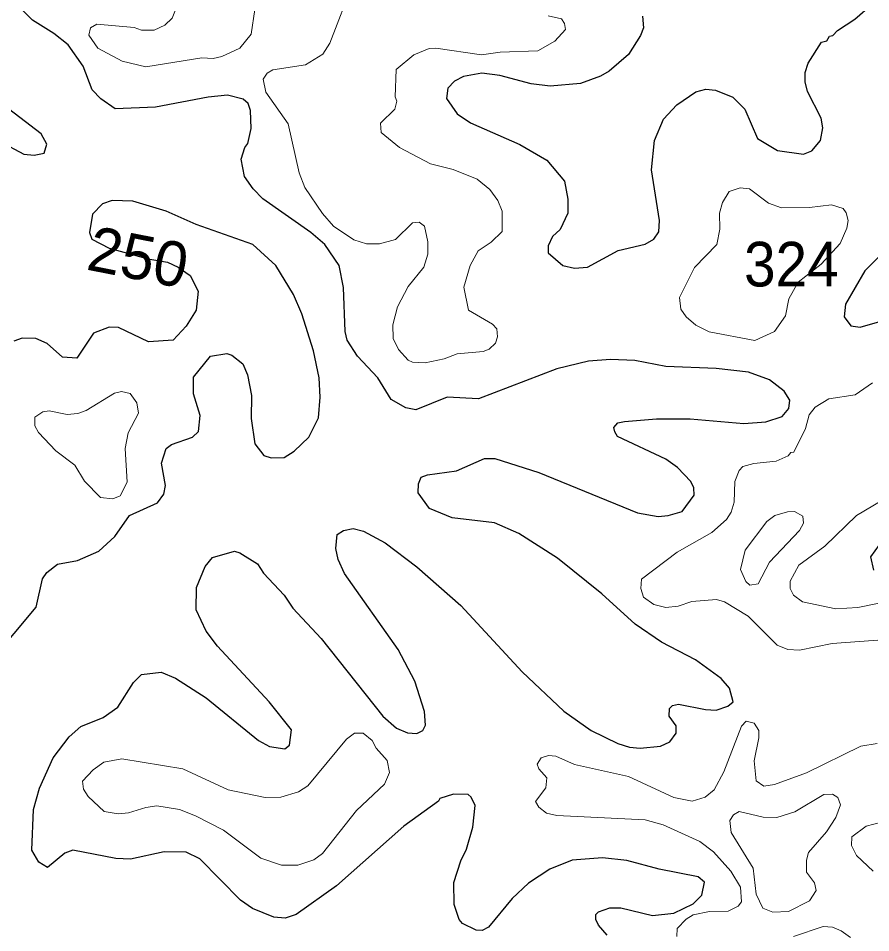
# Model space of a CAD drawing. Extents: x 763.2 to 816.8, y 7896.5 to 7952.7.
# Drawn here: x 796.187 to 799.244, y 7903.775 to 7907.052 of the extents above; entities that cross this region are included whole.
import ezdxf
from ezdxf.enums import TextEntityAlignment as Align

# ---------------------------------------------------------------- set-up
doc = ezdxf.new("R2010")
doc.units = 0
doc.header["$LTSCALE"] = 0.064
doc.layers.add('1', color=7, linetype='Continuous', lineweight=25)
doc.layers.add('2', color=7, linetype='Continuous', lineweight=13)
doc.layers.add('21', color=7, linetype='Continuous')
doc.layers.add('61', color=7, linetype='Continuous')

msp = doc.modelspace()

# ---------------------------------------------------------------- linework, layer by layer
at = {"layer": '1'}
for points in [[(796.2374, 7907.0449), (796.1974, 7907.0854), (796.1867, 7907.1338), (796.2111, 7907.1733), (796.3076, 7907.21), (796.4661, 7907.2282)], [(799.0173, 7906.7896), (799.0086, 7906.8248), (799.0088, 7906.8575), (799.0194, 7906.8914), (799.0677, 7906.9664), (799.0861, 7906.9708), (799.0961, 7906.988), (799.108, 7906.9908), (799.1242, 7907.0081), (799.1866, 7907.0492), (799.3136, 7907.1604)], [(798.4255, 7907.0593), (798.4283, 7907.0174), (798.4176, 7906.99), (798.3751, 7906.9221), (798.3062, 7906.8623), (798.2742, 7906.8441), (798.2031, 7906.8187), (798.0947, 7906.8093), (798.0258, 7906.817), (797.914, 7906.8473), (797.8492, 7906.8551), (797.7835, 7906.8432), (797.7508, 7906.8267), (797.7266, 7906.8018), (797.7222, 7906.7642), (797.7605, 7906.7095), (797.8087, 7906.6769), (797.9853, 7906.6), (798.0825, 7906.5433), (798.1454, 7906.4685), (798.1572, 7906.4032), (798.1571, 7906.3539), (798.1305, 7906.2953), (798.103, 7906.27), (798.0865, 7906.237), (798.0874, 7906.2118), (798.1397, 7906.1665), (798.1811, 7906.1569), (798.2277, 7906.1605), (798.3386, 7906.2194), (798.4349, 7906.2423), (798.4655, 7906.2601), (798.4839, 7906.2866), (798.4859, 7906.3269), (798.458, 7906.5092), (798.4678, 7906.6136), (798.5005, 7906.6902), (798.549, 7906.7423), (798.6165, 7906.788), (798.6526, 7906.7976), (798.6874, 7906.7944), (798.7487, 7906.7696), (798.7927, 7906.7268), (798.8374, 7906.6209), (798.9096, 7906.5779), (799.0028, 7906.5645)], [(798.4169, 7904.4362), (798.49, 7904.4427), (798.5235, 7904.4593), (798.5466, 7904.4903), (798.5463, 7904.5165), (798.5204, 7904.5509), (798.5219, 7904.5777), (798.5327, 7904.589), (798.5542, 7904.5935), (798.6512, 7904.5743), (798.6896, 7904.5725), (798.7311, 7904.5862), (798.75, 7904.6024), (798.7372, 7904.6512), (798.7076, 7904.6858), (798.6148, 7904.7529), (798.4939, 7904.8165), (798.3987, 7904.8803), (798.279, 7904.9894), (798.1204, 7905.1169), (797.9813, 7905.2052), (797.8943, 7905.2439), (797.7422, 7905.2611), (797.6615, 7905.2955), (797.6203, 7905.3509), (797.6215, 7905.3835), (797.6317, 7905.407), (797.6537, 7905.4153), (797.7578, 7905.4305), (797.8581, 7905.4741), (797.8952, 7905.4747), (798.0536, 7905.4237), (798.4079, 7905.2795), (798.4809, 7905.2661), (798.5179, 7905.2695), (798.568, 7905.2844), (798.6107, 7905.3432), (798.6089, 7905.3693), (798.5987, 7905.3914), (798.5512, 7905.4423), (798.5084, 7905.4717), (798.336, 7905.5529), (798.3259, 7905.5699), (798.3219, 7905.5848), (798.3367, 7905.6023), (798.3611, 7905.6065), (798.4759, 7905.616), (798.596, 7905.616), (798.7892, 7905.5997), (798.8671, 7905.606), (798.9256, 7905.6254), (798.9506, 7905.654), (798.9539, 7905.6838), (798.9334, 7905.7157), (798.8803, 7905.7564), (798.8055, 7905.7838), (798.6898, 7905.7967), (798.5089, 7905.8045), (798.3973, 7905.8254), (798.31, 7905.8297), (798.2311, 7905.8231), (798.1181, 7905.7951), (797.8374, 7905.6886), (797.7243, 7905.6946), (797.612, 7905.649), (797.5764, 7905.6563), (797.5242, 7905.6858), (797.4763, 7905.7637), (797.4034, 7905.8411), (797.3663, 7905.8988), (797.3586, 7905.93), (797.3534, 7906.0877), (797.337, 7906.1666), (797.2857, 7906.2409), (797.2362, 7906.2838), (797.0638, 7906.4055), (797.0287, 7906.4405), (796.9975, 7906.4848), (796.9855, 7906.5468), (796.9989, 7906.5888), (797.0102, 7906.6034), (797.0215, 7906.6571), (797.02, 7906.7221), (797.0106, 7906.7462), (796.9932, 7906.7622), (796.9364, 7906.7762), (796.8671, 7906.7697), (796.6782, 7906.7338), (796.5346, 7906.7275), (796.4829, 7906.7636), (796.452, 7906.7956), (796.4196, 7906.8805), (796.3658, 7906.9569), (796.3138, 7906.9977), (796.2374, 7907.0449)], [(796.1217, 7906.61), (796.2065, 7906.5645), (796.2433, 7906.5612), (796.2797, 7906.5684), (796.2884, 7906.6014), (796.2684, 7906.638), (795.9812, 7906.8568)], [(799.0028, 7906.5645), (799.0326, 7906.5771), (799.0642, 7906.6137), (799.0724, 7906.6589), (799.0655, 7906.6936), (799.0173, 7906.7896)], [(797.1404, 7905.478), (797.1763, 7905.5), (797.229, 7905.551), (797.2628, 7905.6203), (797.2697, 7905.6941), (797.2662, 7905.763), (797.2451, 7905.8602), (797.204, 7905.9924), (797.1741, 7906.0621), (797.1108, 7906.166), (797.0281, 7906.241), (796.825, 7906.3126), (796.7168, 7906.3607), (796.5969, 7906.3967), (796.5238, 7906.3995), (796.4892, 7906.3867), (796.4528, 7906.3498), (796.4419, 7906.2847), (796.4502, 7906.2603), (796.5124, 7906.2282), (796.592, 7906.2066), (796.6516, 7906.1895), (796.7223, 7906.1778), (796.76, 7906.1603), (796.8031, 7906.1296), (796.8314, 7906.0746), (796.8246, 7906.0054), (796.7887, 7905.9482), (796.7426, 7905.8984), (796.6535, 7905.8924), (796.5463, 7905.9442), (796.5121, 7905.9446), (796.4564, 7905.9231), (796.3962, 7905.8333), (796.3456, 7905.8369), (796.2907, 7905.8866), (796.2498, 7905.9049), (796.2002, 7905.9054), (796.1704, 7905.8953)], [(799.3405, 7906.2636), (799.2223, 7906.1469), (799.1538, 7906.0269), (799.1482, 7905.9821), (799.173, 7905.9499), (799.2056, 7905.9453), (799.2935, 7905.9697)], [(796.709, 7905.347), (796.7141, 7905.3778), (796.6998, 7905.4572), (796.7165, 7905.5096), (796.7356, 7905.5239), (796.8111, 7905.5507), (796.833, 7905.5713), (796.839, 7905.6282), (796.8147, 7905.7057), (796.8147, 7905.7656), (796.8765, 7905.8407), (796.9345, 7905.8509), (796.9519, 7905.8446), (796.9922, 7905.8139), (797.0088, 7905.7738), (797.0227, 7905.6998), (797.0216, 7905.6177), (797.0349, 7905.5273), (797.0667, 7905.4845), (797.094, 7905.4765), (797.1404, 7905.478)], [(796.3988, 7905.1089), (796.4749, 7905.1416), (796.5328, 7905.1949), (796.5856, 7905.2702), (796.6855, 7905.3152), (796.709, 7905.347)], [(798.6074, 7903.8781), (798.6386, 7903.9089), (798.6479, 7903.9563), (798.6255, 7903.9746), (798.485, 7904.0021), (798.3692, 7904.0334), (798.2819, 7904.0433), (798.1728, 7904.0351), (798.0932, 7904.0022), (798.0169, 7903.9524), (797.9573, 7903.8978), (797.8733, 7903.7941), (797.8508, 7903.7822), (797.8285, 7903.7843), (797.7795, 7903.8071), (797.768, 7903.8225), (797.7497, 7903.8757), (797.7482, 7903.9543), (797.774, 7904.0327), (797.7941, 7904.0737), (797.817, 7904.1525), (797.8249, 7904.2306), (797.8107, 7904.261), (797.8004, 7904.2697), (797.7473, 7904.2714), (797.6989, 7904.2551), (797.694, 7904.2462), (797.5695, 7904.1563), (797.3283, 7903.9426), (797.1833, 7903.8399), (797.1439, 7903.8267), (797.103, 7903.8299), (797.0267, 7903.8612), (796.984, 7903.8916), (796.8382, 7904.0394), (796.7882, 7904.0628), (796.7101, 7904.0646), (796.5893, 7904.0384), (796.5367, 7904.0401), (796.3828, 7904.071), (796.3537, 7904.0592), (796.2916, 7904.0078), (796.2605, 7904.028), (796.2355, 7904.071), (796.2407, 7904.2158), (796.2623, 7904.2931), (796.3116, 7904.4015), (796.3692, 7904.4771), (796.4112, 7904.5142), (796.4906, 7904.5454), (796.5439, 7904.5829), (796.5993, 7904.671), (796.629, 7904.7003), (796.6993, 7904.7088), (796.7504, 7904.6866), (796.8605, 7904.6168), (797.0486, 7904.4636), (797.0881, 7904.4425), (797.142, 7904.4334), (797.1592, 7904.4473), (797.1661, 7904.5021), (797.0869, 7904.6024), (796.9012, 7904.8016), (796.8602, 7904.8558), (796.8251, 7904.9324), (796.826, 7905.0121), (796.8565, 7905.0869), (796.8837, 7905.1195), (796.9617, 7905.1425), (796.9808, 7905.1367), (797.0445, 7905.0964), (797.0665, 7905.0633), (797.1397, 7904.9849), (797.1716, 7904.938), (797.273, 7904.8288), (797.4944, 7904.5503), (797.5436, 7904.5073), (797.5829, 7904.4906), (797.6162, 7904.489), (797.6376, 7904.499), (797.6474, 7904.5183), (797.6439, 7904.5676), (797.6093, 7904.6759), (797.5487, 7904.7901), (797.3569, 7905.0623), (797.3337, 7905.1123), (797.3257, 7905.1517), (797.3303, 7905.2023), (797.3527, 7905.2167), (797.3871, 7905.2232), (797.4252, 7905.2137), (797.5018, 7905.1724), (797.6155, 7905.0858), (797.7736, 7904.9477), (797.9932, 7904.7102)], [(799.2901, 7905.1859), (799.2435, 7905.1219), (799.2537, 7905.0738)], [(796.0072, 7904.6506), (796.2502, 7904.9417), (796.2737, 7905.0426), (796.2888, 7905.0654), (796.3272, 7905.0951), (796.3988, 7905.1089)], [(797.9932, 7904.7102), (798.143, 7904.5687), (798.2413, 7904.4995), (798.3366, 7904.4523), (798.3783, 7904.4396), (798.4169, 7904.4362)], [(798.2675, 7903.8492), (798.3085, 7903.8641), (798.347, 7903.8639), (798.4612, 7903.8362), (798.5375, 7903.8448), (798.6074, 7903.8781)], [(798.2986, 7903.7656), (798.2669, 7903.8019), (798.2576, 7903.8223), (798.2584, 7903.8404), (798.2675, 7903.8492)]]:
    msp.add_lwpolyline(points, dxfattribs=at)
at = {"layer": '2'}
msp.add_line((799.1764, 7904.1187), (799.2274, 7904.1564), dxfattribs=at)
for points in [[(797.0347, 7907.083), (797.0314, 7907.1206), (797.0026, 7907.1593), (796.9428, 7907.1707), (796.8634, 7907.1557), (796.7818, 7907.1166), (796.7508, 7907.0818), (796.7385, 7907.0522), (796.712, 7907.0275), (796.6739, 7907.01), (796.6287, 7907.0097), (796.6026, 7907.0195), (796.4686, 7907.0312), (796.4453, 7907.0183), (796.4398, 7906.9914), (796.4717, 7906.9454), (796.5596, 7906.8979), (796.6443, 7906.8783), (796.8449, 7906.9107), (796.8861, 7906.9079), (796.9171, 7906.9147), (796.9813, 7906.945), (797.0214, 7906.9952)], [(798.6913, 7906.2418), (798.7026, 7906.2961), (798.7012, 7906.3533), (798.7117, 7906.3915), (798.7356, 7906.4307), (798.776, 7906.4444), (798.8091, 7906.4403), (798.8768, 7906.3889), (798.9233, 7906.3724), (799.024, 7906.3738), (799.1028, 7906.3834), (799.1453, 7906.3708), (799.1563, 7906.3543), (799.1627, 7906.327), (799.1585, 7906.3003), (799.1346, 7906.245), (799.0655, 7906.1711), (798.9834, 7906.1065), (798.95, 7906.0464), (798.9376, 7905.986), (798.8991, 7905.9295), (798.8285, 7905.8974), (798.6642, 7905.9285), (798.6165, 7905.9522), (798.5817, 7905.9817), (798.5626, 7906.01), (798.5581, 7906.0519), (798.6117, 7906.1585)], [(796.3899, 7905.4505), (796.3213, 7905.5014), (796.2596, 7905.5679), (796.2461, 7905.5915), (796.2464, 7905.6229), (796.2749, 7905.642), (796.2977, 7905.6455), (796.3616, 7905.6325), (796.4003, 7905.6358), (796.4298, 7905.6458), (796.5319, 7905.7079), (796.5563, 7905.7145), (796.5876, 7905.7078), (796.6121, 7905.6737), (796.6172, 7905.6371), (796.5807, 7905.5661), (796.5699, 7905.5099), (796.5775, 7905.3898), (796.5516, 7905.3405), (796.5252, 7905.3302), (796.4816, 7905.335), (796.4244, 7905.3931)], [(798.7936, 7905.1462), (798.8717, 7905.2489), (798.9003, 7905.2699), (798.9452, 7905.2835), (798.9706, 7905.284), (798.9999, 7905.2671), (799.003, 7905.2429), (798.9887, 7905.2157), (798.8813, 7905.1028), (798.8404, 7905.0247), (798.8105, 7905.0207), (798.7962, 7905.034), (798.7769, 7905.076)], [(796.923, 7904.1418), (796.8224, 7904.1938), (796.7643, 7904.2165), (796.683, 7904.2289), (796.6437, 7904.2239), (796.5821, 7904.2041), (796.5443, 7904.2011), (796.4941, 7904.2095), (796.4376, 7904.2623), (796.4204, 7904.2895), (796.4174, 7904.3181), (796.4546, 7904.3588), (796.4935, 7904.3863), (796.5583, 7904.3977), (796.7772, 7904.3615), (796.9394, 7904.2866), (797.0719, 7904.2589), (797.1281, 7904.2605), (797.1912, 7904.2794), (797.2247, 7904.3011), (797.3634, 7904.4689), (797.3919, 7904.4898), (797.424, 7904.4901), (797.4552, 7904.4637), (797.4701, 7904.4358), (797.5097, 7904.3919), (797.5177, 7904.349), (797.4994, 7904.3074), (797.3997, 7904.2125), (797.2775, 7904.0582), (797.2471, 7904.0361), (797.1892, 7904.017), (797.1307, 7904.017), (797.0565, 7904.0424)], [(799.1189, 7904.1871), (799.1351, 7904.2333), (799.1255, 7904.2593), (799.1071, 7904.2717), (799.076, 7904.2698), (798.9721, 7904.2084), (798.9072, 7904.1874), (798.8581, 7904.1893), (798.7717, 7904.2091), (798.7513, 7904.1971), (798.739, 7904.1764), (798.7436, 7904.1336), (798.8227, 7904.0062), (798.8327, 7903.9128), (798.8565, 7903.8623), (798.8925, 7903.8478), (798.9487, 7903.8502), (799.0247, 7903.8891), (799.0476, 7903.9259), (799.0425, 7903.953), (799.0135, 7903.9915), (799.0132, 7904.0342), (799.0202, 7904.0624), (799.0852, 7904.1364)]]:
    msp.add_lwpolyline(points, close=True, dxfattribs=at)
for points in [[(797.3888, 7907.1835), (797.3044, 7906.9627), (797.2783, 7906.9234), (797.2162, 7906.8852), (797.1001, 7906.8679), (797.0796, 7906.8557), (797.0646, 7906.8338), (797.0746, 7906.7872), (797.1543, 7906.6742), (797.1935, 7906.4976), (797.214, 7906.4457), (797.2772, 7906.3527), (797.3169, 7906.3069), (797.3904, 7906.2584), (797.4351, 7906.2441), (797.4817, 7906.2439), (797.5391, 7906.2587), (797.6005, 7906.3191), (797.6238, 7906.321), (797.643, 7906.3068), (797.6559, 7906.2514), (797.6559, 7906.2068), (797.6411, 7906.1603), (797.5853, 7906.0902), (797.547, 7906.0173), (797.5302, 7905.9535), (797.5313, 7905.9038), (797.5501, 7905.8654), (797.585, 7905.8269), (797.601, 7905.8195), (797.6461, 7905.8166), (797.7144, 7905.8312), (797.7612, 7905.8494), (797.8536, 7905.8579), (797.875, 7905.8667), (797.8981, 7905.8878), (797.9052, 7905.91), (797.9026, 7905.9392), (797.8878, 7905.9557), (797.8011, 7906.0056), (797.7841, 7906.0888), (797.8072, 7906.1666), (797.8363, 7906.2182), (797.8824, 7906.2495), (797.9224, 7906.2879), (797.922, 7906.3602), (797.9062, 7906.399), (797.8782, 7906.4388), (797.8323, 7906.4751), (797.7461, 7906.5096), (797.6652, 7906.5301), (797.554, 7906.589), (797.4878, 7906.6423), (797.4851, 7906.6764), (797.5376, 7906.7266), (797.5441, 7906.7555), (797.5377, 7906.7706), (797.5415, 7906.8687), (797.6047, 7906.9215), (797.6603, 7906.9432), (797.684, 7906.9455), (797.8473, 7906.921), (797.9149, 7906.9307), (798.0496, 7906.9356), (798.1107, 7906.9706), (798.1488, 7907.0115), (798.146, 7907.0329), (798.1346, 7907.0495), (798.0865, 7907.0606)], [(799.25, 7905.7459), (799.1882, 7905.702), (799.093, 7905.6884), (799.0447, 7905.6587), (799.023, 7905.6302), (799.0098, 7905.5817), (798.9677, 7905.4971), (798.9577, 7905.4958), (798.948, 7905.4835), (798.9048, 7905.4648), (798.8247, 7905.4564), (798.7857, 7905.4458), (798.7725, 7905.4317), (798.756, 7905.3923), (798.7535, 7905.318), (798.7438, 7905.2825), (798.7265, 7905.2552), (798.6745, 7905.2094), (798.5495, 7905.139), (798.422, 7905.0418), (798.4199, 7905.0087), (798.4285, 7904.9773), (798.466, 7904.9506), (798.5086, 7904.9408), (798.5531, 7904.9452), (798.6026, 7904.9618), (798.6907, 7904.9685), (798.7197, 7904.9606), (798.8045, 7904.9093), (798.9077, 7904.8047), (798.9471, 7904.7897), (798.9878, 7904.7879), (799.1055, 7904.8107), (799.3013, 7904.8254)], [(799.3264, 7904.9669), (799.1975, 7904.9407), (799.1187, 7904.9357), (798.9991, 7904.961), (798.9669, 7904.984), (798.9543, 7905.0078), (798.9544, 7905.0352), (798.9861, 7905.0922), (799.0793, 7905.1597), (799.1931, 7905.2696), (799.3481, 7905.3623)], [(799.2666, 7904.4525), (799.208, 7904.4427), (799.0134, 7904.3474), (798.8984, 7904.3063), (798.8599, 7904.2997), (798.8332, 7904.3193), (798.8261, 7904.3911), (798.8425, 7904.473), (798.8424, 7904.4995), (798.8263, 7904.526), (798.7973, 7904.5329), (798.7808, 7904.5146), (798.7173, 7904.3516), (798.6818, 7904.2871), (798.6496, 7904.26), (798.6032, 7904.2456), (798.5382, 7904.2598), (798.3752, 7904.3343), (798.1812, 7904.3773), (798.114, 7904.4069), (798.0878, 7904.4097), (798.0613, 7904.4015), (798.0473, 7904.3786), (798.0529, 7904.3618), (798.0827, 7904.3294), (798.0784, 7904.2937), (798.041, 7904.2448), (798.0531, 7904.2246), (798.0807, 7904.2028), (798.1176, 7904.1943), (798.4343, 7904.1796), (798.5, 7904.1617), (798.6315, 7904.1011), (798.6798, 7904.0646), (798.7422, 7903.9956), (798.7762, 7903.9383), (798.78, 7903.885), (798.7684, 7903.8697), (798.732, 7903.8516), (798.6657, 7903.851), (798.6067, 7903.8386), (798.582, 7903.8228), (798.5502, 7903.7901), (798.5487, 7903.7608)], [(799.2274, 7904.1564), (799.2822, 7904.1707)], [(799.2522, 7903.9951), (799.1926, 7904.0516), (799.1746, 7904.0869), (799.1764, 7904.1187)], [(798.9674, 7903.7609), (799.0727, 7903.7966), (799.1064, 7903.7949), (799.1383, 7903.7819), (799.1712, 7903.7573)]]:
    msp.add_lwpolyline(points, dxfattribs=at)

# ---------------------------------------------------------------- texts
at = {"layer": '21', "width": 0.95}
msp.add_text('324', height=0.16, dxfattribs=at).set_placement((798.7895, 7906.0909))
at = {"layer": '61'}
msp.add_text('250', height=0.16, rotation=348.902, dxfattribs=at).set_placement((796.6014, 7906.1179), align=Align.CENTER)

doc.saveas('drawing.dxf')
